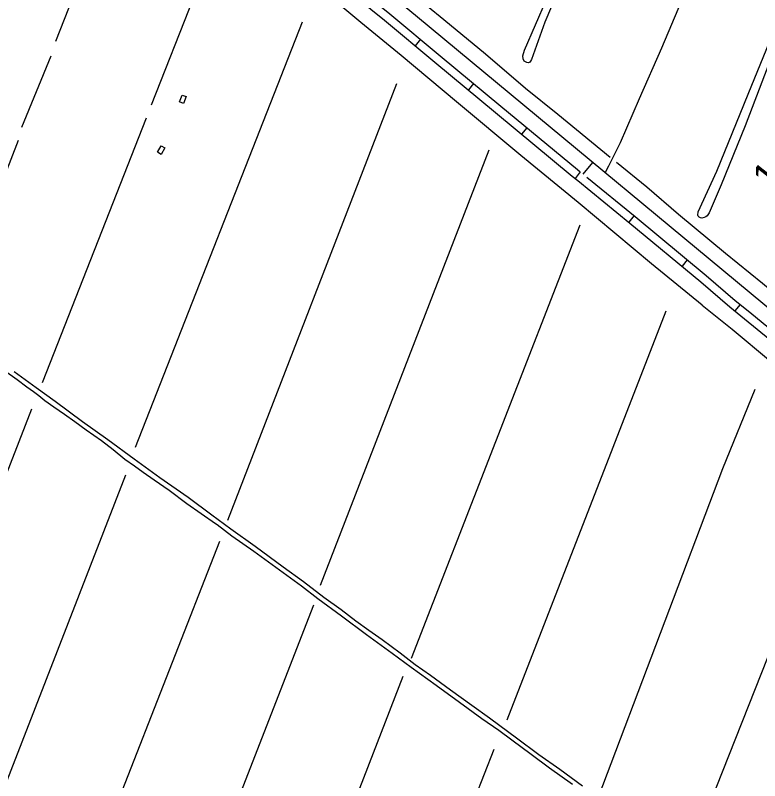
# Model space of a CAD drawing. Extents: x 3734862 to 3772949, y 391520 to 417239.
# Drawn here: x 3752854 to 3755542, y 397909 to 400671 of the extents above; entities that cross this region are included whole.
import ezdxf

# ---------------------------------------------------------------- set-up
doc = ezdxf.new("R2010")
doc.units = 0
for name, color, linetype in [('V-BLDG-OTLN', 7, 'Continuous'), ('V-ROAD-CNTR', 7, 'Continuous'), ('V-SITE-VEGE', 7, 'Continuous'), ('V-SURV-IDEN', 7, 'Continuous'), ('V-TOPO-SHOR', 7, 'Continuous')]:
    doc.layers.add(name, color=color, linetype=linetype)

msp = doc.modelspace()

# ---------------------------------------------------------------- linework, layer by layer
at = {"layer": 'V-BLDG-OTLN'}
for points in [[(3753471, 400378), (3753461.2, 400353.5), (3753446.8, 400359.2), (3753456.6, 400383.8)], [(3753394.6, 400192.8), (3753381.2, 400169.7), (3753367.6, 400177.6), (3753381, 400200.7)]]:
    msp.add_lwpolyline(points, close=True, dxfattribs=at)
at = {"layer": 'V-ROAD-CNTR'}
for p, q in [((3754316.8, 400585), (3754297.6, 400561.9)), ((3754509.1, 400425.2), (3754489.9, 400402.1)), ((3754701.5, 400265.7), (3754682.4, 400242.6)), ((3754904.2, 400098), (3754938.9, 400139.9)), ((3754894, 400106.3), (3754875.1, 400083.1)), ((3755088, 399948.7), (3755069.1, 399925.4)), ((3755280.4, 399788.8), (3755261.3, 399765.8)), ((3755471.5, 399627.7), (3755452.4, 399604.5))]:
    msp.add_line(p, q, dxfattribs=at)
for points in [[(3749678.8, 403035.2), (3750740.8, 402594.2), (3751717.5, 402190.4), (3752553.8, 401846.3), (3752868.3, 401715.8), (3753089.4, 401607.6), (3753357, 401438.2), (3753527.8, 401304.6), (3753858.1, 401036), (3754306.1, 400665.9)], [(3753010.3, 401552.2), (3753036.9, 401537.3), (3753063.5, 401522.3), (3753089.9, 401507), (3753116.2, 401491.6), (3753142.4, 401476), (3753220.7, 401428.2), (3753371.4, 401321.5), (3753624.5, 401118), (3753770.9, 400996.6), (3753857.5, 400924.7), (3754033.2, 400778.8), (3754187.5, 400653.6), (3754369, 400502.4), (3754588.1, 400320.7), (3754864.8, 400091.4), (3754885.2, 400074.8), (3755073.3, 399921.9), (3755329.5, 399709.1), (3755434, 399619.6), (3755486.6, 399576.4), (3755624.6, 399464.1)], [(3753802.4, 401009.5), (3753876.7, 400947.8), (3754052.2, 400802), (3754206.6, 400676.8), (3754388.2, 400525.4), (3754607.3, 400343.8), (3754883.8, 400114.6), (3754893.7, 400106.6)], [(3754983.5, 400103.1), (3754997.4, 400128.2), (3755039.6, 400212.4), (3755108.1, 400370.9), (3755188.7, 400554.5), (3755283.9, 400780.1), (3755330.7, 400894.1)], [(3754306.1, 400665.9), (3755793.1, 399434.3), (3757000.7, 398450.5), (3757523.4, 398027.8), (3757586.2, 397981.9), (3757582.7, 397981.8)], [(3754917.4, 400087.3), (3755092.4, 399945.1), (3755348.8, 399732), (3755453.3, 399642.6), (3755505.6, 399599.6), (3755643.6, 399487.4), (3755786.2, 399369.9), (3755960.4, 399224.5), (3756090.5, 399115.8)]]:
    msp.add_lwpolyline(points, dxfattribs=at)
at = {"layer": 'V-SITE-VEGE'}
for points in [[(3754834.2, 400809.4), (3754766.5, 400646.9), (3754717.6, 400511.4), (3754714.6, 400506.3), (3754712, 400502.8), (3754707, 400499.6), (3754700.5, 400500.6), (3754691.5, 400505.5), (3754687.5, 400514.2), (3754686.9, 400525), (3754692.3, 400545.9), (3754771.9, 400729.4)], [(3755600.2, 400562.9), (3755488.8, 400272.6), (3755402.5, 400059.8), (3755359.4, 399958.9), (3755352, 399948), (3755347.8, 399943.7), (3755340.9, 399941.3), (3755332.9, 399940), (3755327.9, 399941), (3755323.2, 399943.2), (3755320, 399947), (3755318.8, 399949.7), (3755320.1, 399962.4), (3755387, 400108.7), (3755499.7, 400386.3), (3755578.8, 400578.6)]]:
    msp.add_lwpolyline(points, dxfattribs=at)
at = {"layer": 'V-TOPO-SHOR'}
for p, q in [((3753222.4, 401145.2), (3752999.7, 400576.8)), ((3753345.5, 400348.2), (3753579.9, 400940.1)), ((3753890.4, 400647.1), (3753286.9, 399111.8)), ((3752982.2, 400524), (3752876.7, 400266.2)), ((3754230.3, 400424.4), (3753620.9, 398848.1)), ((3752952.9, 399346.2), (3753327.9, 400301.4)), ((3752865, 400219.3), (3752613, 399586.5)), ((3754564.3, 400184.2), (3753954.9, 398613.7)), ((3754892.5, 399914.6), (3754283, 398350)), ((3755203, 399604), (3754628.8, 398127.4)), ((3755408.1, 399035.6), (3755525.3, 399322.8)), ((3752912.6, 399250.4), (3752046, 397021.9)), ((3753251.7, 399012.2), (3752478.6, 397027.5)), ((3754958.4, 397847.4), (3755408.1, 399035.6)), ((3753591.6, 398772), (3752909.5, 397033.1)), ((3753931.4, 398543.4), (3753344.4, 397038.8)), ((3754253.7, 398285.6), (3753779.1, 397066.7)), ((3754581.9, 398021.9), (3754212.7, 397078.5))]:
    msp.add_line(p, q, dxfattribs=at)
for points in [[(3755334.3, 399625.5), (3755151.5, 399774.2), (3754886.2, 399995.6), (3754679.2, 400165), (3754447.5, 400359.3), (3754247.1, 400526.2), (3754101.4, 400645.7), (3753942.3, 400780.6), (3753797.9, 400894), (3753609.9, 401055.7), (3753423.1, 401209.4), (3753361.9, 401256.6)], [(3754176.1, 400842.2), (3754284, 400753.6), (3754401.1, 400656.8), (3754551.3, 400532.4), (3754696.7, 400408.2), (3754812.9, 400315.2), (3755001.4, 400159.9)], [(3755024.4, 400141.4), (3755134.9, 400052.7), (3755249.2, 399954), (3755418.4, 399812.5), (3755551.9, 399705.2), (3755648.8, 399624.1)], [(3755334.3, 399625.5), (3755442.1, 399538.9), (3755581.1, 399423.5), (3755728.9, 399301.4), (3755892.3, 399167.4), (3756068.6, 399020), (3756263.2, 398859.9), (3756441.5, 398721.3), (3756494.4, 398678.6), (3756689.7, 398515.2), (3756887, 398353.8), (3757004.3, 398260.4), (3757127, 398158.4), (3757292.4, 398027.7), (3757472, 397891.8), (3757660.5, 397741.8), (3757737, 397687.9), (3757747.2, 397681.2)], [(3752814.9, 399390.2), (3752860.9, 399357.3), (3752896.4, 399330.7), (3752920.1, 399313.9), (3752939.2, 399299.4), (3752960.9, 399281.4), (3752993.6, 399258.8), (3753031.8, 399232.2), (3753069.4, 399205.4), (3753110.3, 399175.9), (3753165.3, 399136.8), (3753207.3, 399104.9), (3753249.5, 399070.2), (3753285.2, 399045.9), (3753316.3, 399022.8), (3753355.8, 398994.6), (3753409.5, 398957.4), (3753473.1, 398910.3), (3753525, 398874.2), (3753577.6, 398837.2), (3753583, 398834.3), (3753636.5, 398792.8), (3753715.2, 398738), (3753808, 398670.3), (3753887.4, 398612.7), (3753946.3, 398567.2), (3754032.1, 398504.4), (3754122.6, 398437.4), (3754214.4, 398369.9), (3754283.3, 398318.9), (3754374.2, 398254.4), (3754458.1, 398193.3), (3754538.3, 398133.7), (3754600.3, 398091.8), (3754646.6, 398056.7), (3754716.3, 398005.2), (3754783.3, 397956.4), (3754866.3, 397897.4)], [(3752850.7, 399386.3), (3752929.9, 399328.8), (3752998.5, 399278.5), (3753097.3, 399206.1), (3753188.5, 399140.3), (3753283.9, 399070.6), (3753375.8, 399003.4), (3753478, 398932), (3753564.4, 398868.5), (3753632.4, 398817.9), (3753719.7, 398755.6), (3753821.5, 398680.6), (3753894.3, 398628.1), (3753968.4, 398572.1), (3754030.6, 398526.7), (3754083.5, 398486.7), (3754130.9, 398452.1), (3754178.7, 398418.8), (3754244.3, 398371.2), (3754298.1, 398328.3), (3754353.4, 398289.9), (3754425.8, 398237.8), (3754502.3, 398181.9), (3754566.1, 398136), (3754603.8, 398108.3), (3754663.2, 398064.1), (3754744, 398004.2), (3754819.8, 397951.2), (3754901.7, 397890.4)], [(3755290.9, 397646.9), (3755783.2, 398889.1), (3755871.1, 399111.8)]]:
    msp.add_lwpolyline(points, dxfattribs=at)

# ---------------------------------------------------------------- texts
at = {"layer": 'V-SURV-IDEN'}
msp.add_text('1612+95.0', height=100, rotation=51.6494, dxfattribs=at).set_placement((3755585.5, 400033.8))

doc.saveas('drawing.dxf')
